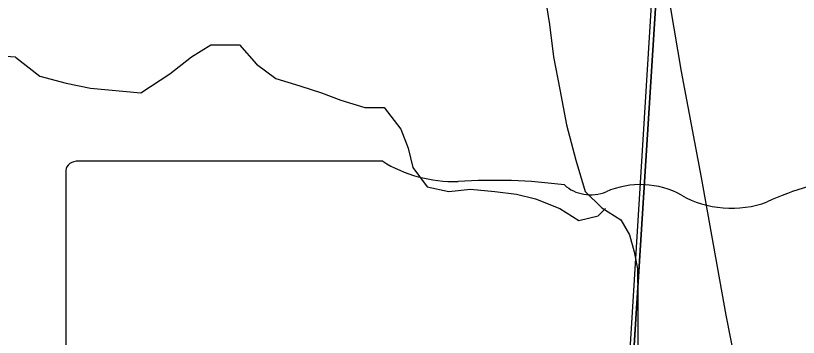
# Model space of a CAD drawing. Extents: x 0 to 42.5, y 0 to 22.
# Drawn here: x 7.9159 to 8.1346, y 14.3824 to 14.4723 of the extents above; entities that cross this region are included whole.
import ezdxf

# ---------------------------------------------------------------- set-up
doc = ezdxf.new("R2010")
doc.units = 0
for name, color, linetype in [('GM_X_Interchange_Ramps', 7, 'Continuous'), ('GM_X_Minor_River', 7, 'Continuous'), ('GM_X_Section', 7, 'Continuous'), ('GM_X_State_Route', 7, 'Continuous'), ('GM_X_State_Shield', 7, 'Continuous'), ('SH_Cut_Line', 7, 'Continuous')]:
    doc.layers.add(name, color=color, linetype=linetype)

msp = doc.modelspace()

# ---------------------------------------------------------------- linework, layer by layer
at = {"layer": 'GM_X_Interchange_Ramps'}
msp.add_lwpolyline([(5.08492, 14.1), (8.06989, 14.1), (8.07009, 14.10263), (8.07289, 14.12804), (8.09551, 14.48695), (8.1568, 15.41315), (8.16884, 15.59509), (8.16995, 15.61544), (8.04805, 15.62672), (7.97957, 15.63417), (7.95331, 15.6361), (7.91921, 15.63683), (7.91813, 15.60669), (7.88151, 15.60844), (7.87674, 15.60879), (7.42273, 15.64192), (7.26665, 15.65331), (5.92916, 15.74982)], dxfattribs=at)
msp.add_lwpolyline([(8.06989, 14.1), (8.9, 14.1), (8.9, 15.53758), (8.67633, 15.55354), (8.32394, 15.58239), (8.30432, 15.58399), (8.29687, 15.58461), (8.16884, 15.59509), (8.1568, 15.41315), (8.09551, 14.48695), (8.07289, 14.12804), (8.07009, 14.10263)], close=True, dxfattribs=at)
at = {"layer": 'GM_X_Minor_River'}
for p, q in [((8.08507, 14.41516), (8.08749, 14.41103)), ((8.08749, 14.41103), (8.08879, 14.40628)), ((8.08879, 14.40628), (8.0897, 14.40154)), ((8.0897, 14.40154), (8.08983, 14.39357)), ((8.08983, 14.39357), (8.08975, 14.38257)), ((8.08975, 14.38257), (8.0899, 14.37707))]:
    msp.add_line(p, q, dxfattribs=at)
for points in [[(8.06368, 14.47854), (8.06513, 14.46981), (8.06621, 14.46071), (8.06803, 14.4516), (8.06986, 14.44173), (8.07244, 14.43186), (8.07503, 14.42313), (8.07969, 14.41854), (8.08507, 14.41516)], [(7.91592, 14.46062), (7.92266, 14.45537), (7.93006, 14.45335), (7.93679, 14.45201), (7.95092, 14.45066), (7.95899, 14.45605), (7.96504, 14.46075), (7.97042, 14.46412), (7.9785, 14.46412), (7.98321, 14.45873), (7.98859, 14.4547), (7.99531, 14.45268), (8.00137, 14.45066), (8.00675, 14.44864), (8.01348, 14.44663), (8.01886, 14.44663), (8.02357, 14.44057), (8.02558, 14.43519), (8.02693, 14.42981), (8.03096, 14.42443), (8.03702, 14.42308), (8.04307, 14.42375), (8.0498, 14.42308), (8.05585, 14.42241), (8.06123, 14.42106), (8.06796, 14.41837), (8.07334, 14.41501), (8.07873, 14.41635), (8.08074, 14.41837)]]:
    msp.add_lwpolyline(points, dxfattribs=at)
msp.add_spline([(7.91592, 14.46062), (7.89687, 14.45766), (7.89343, 14.45222), (7.89134, 14.45017), (7.88679, 14.44721), (7.88509, 14.44648), (7.88338, 14.4448), (7.88205, 14.44407), (7.88052, 14.44106), (7.87712, 14.44036), (7.87088, 14.43893), (7.8654, 14.43788), (7.84044, 14.43086), (7.82626, 14.42822), (7.80716, 14.42301), (7.79714, 14.4207), (7.79222, 14.4185), (7.79071, 14.41833), (7.78901, 14.41798), (7.78446, 14.41634), (7.7786, 14.41472), (7.75441, 14.41015), (7.74138, 14.40882), (7.72059, 14.40553), (7.7136, 14.40487), (7.70378, 14.40293), (7.7017, 14.40296), (7.69999, 14.40185), (7.69677, 14.4002), (7.69488, 14.40003), (7.6928, 14.39931), (7.69129, 14.39914), (7.68865, 14.3988), (7.68713, 14.39787)], degree=3, dxfattribs=at)
at = {"layer": 'GM_X_Section'}
msp.add_lwpolyline([(7.60947, 14.66753), (8.10329, 14.63477), (8.10113, 14.59878), (8.07195, 14.12589), (7.57191, 14.15551)], close=True, dxfattribs=at)
at = {"layer": 'GM_X_State_Route'}
msp.add_lwpolyline([(8.10787, 14.29651), (8.11686, 14.3149), (8.12289, 14.33276), (8.1221, 14.34984), (8.11445, 14.38854), (8.10756, 14.42705), (8.10201, 14.45665), (8.09894, 14.47486), (8.09562, 14.48668)], dxfattribs=at)
at = {"layer": 'GM_X_State_Shield'}
for p, q in [((8.01851, 14.43156), (7.93283, 14.43156)), ((7.92995, 14.4285), (7.92995, 14.25086))]:
    msp.add_line(p, q, dxfattribs=at)
for centre, major_axis, start_param, end_param in [((7.9333, 14.42888), (0.00339, 0), 1.712693, 3.28349), ((8.03891, 14.45218), (0.03288, 0), 4.042523, 4.731795), ((8.04981, 14.33183), (0.11802, 0), 1.404758, 1.657858), ((8.09053, 14.40927), (0.01972, 0), 0.950623, 2.079405), ((8.15788, 14.3773), (0.06242, 0), 1.699011, 2.107814), ((8.07661, 14.4298), (0.00948, 0), 3.836095, 5.185415), ((8.11598, 14.43743), (0.02372, 0), 4.081561, 5.145723)]:
    msp.add_ellipse(centre, major_axis=major_axis, ratio=0.8, start_param=start_param, end_param=end_param, dxfattribs=at)
at = {"layer": 'SH_Cut_Line'}
for points in [[(8.24781, 16.59008), (8.17933, 15.79111), (8.17776, 15.76158), (8.17561, 15.72139), (8.1727, 15.66691), (8.17075, 15.63044), (8.16995, 15.61544), (8.16884, 15.59509), (8.1568, 15.41315), (8.09551, 14.48695), (8.07289, 14.12804), (8.07009, 14.10263), (8.06989, 14.1), (8.9, 14.1), (8.9, 19.05381)], [(2.1, 14.1), (8.06989, 14.1), (8.07009, 14.10263), (8.07289, 14.12804), (8.09551, 14.48695), (8.1568, 15.41315), (8.16884, 15.59509), (8.16995, 15.61544), (8.04805, 15.62672), (7.97957, 15.63417), (7.95331, 15.6361), (7.91921, 15.63683), (7.91813, 15.60669), (7.88151, 15.60844), (7.87674, 15.60879), (7.42273, 15.64192), (7.26665, 15.65331), (5.92916, 15.74982)]]:
    msp.add_lwpolyline(points, dxfattribs=at)

doc.saveas('drawing.dxf')
